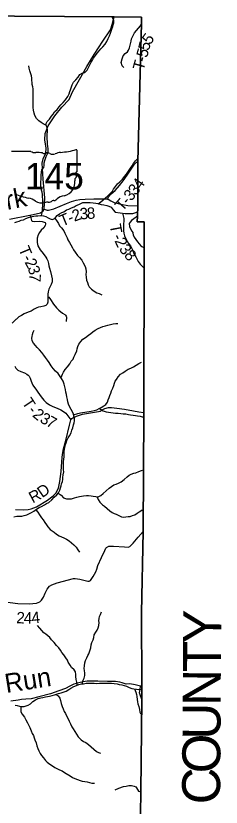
# Model space of a CAD drawing. Extents: x 2043100 to 2470832, y 443715 to 810583.
# Drawn here: x 2308244 to 2313653, y 603273 to 624048 of the extents above; entities that cross this region are included whole.
import ezdxf

# ---------------------------------------------------------------- set-up
doc = ezdxf.new("R2010")
doc.units = 0
for name, color, linetype in [('GM_X_Adjacent_County', 7, 'Continuous'), ('GM_X_Adjacent_County_Text', 7, 'Continuous'), ('GM_X_County', 7, 'Continuous'), ('GM_X_County_Road', 7, 'Continuous'), ('GM_X_County_Road_Text', 7, 'Continuous'), ('GM_X_Minor_River', 7, 'Continuous'), ('GM_X_Minor_River_Text', 7, 'Continuous'), ('GM_X_State_Location', 7, 'Continuous'), ('GM_X_State_Route', 7, 'Continuous'), ('GM_X_State_Shield', 7, 'Continuous'), ('GM_X_Township', 7, 'Continuous'), ('GM_X_Township_Road', 7, 'Continuous'), ('GM_X_Township_Road_Text', 7, 'Continuous'), ('GM_X_Township_ROW', 7, 'Continuous')]:
    doc.layers.add(name, color=color, linetype=linetype)

msp = doc.modelspace()

# ---------------------------------------------------------------- linework, layer by layer
at = {"layer": 'GM_X_Adjacent_County'}
msp.add_lwpolyline([(2311530, 603095), (2311537, 603679), (2311561, 606104), (2311567, 606450), (2311557, 608378), (2311596, 610509), (2311613, 613637), (2311614, 613748), (2311621, 617961), (2311627, 618638), (2311443, 618637), (2311448, 618790), (2311454, 619060), (2311458, 620235), (2311550, 623845), (2311557, 624017), (2310832, 624022), (2306890, 624048)], dxfattribs=at)
at = {"layer": 'GM_X_County'}
msp.add_lwpolyline([(2306890, 624048), (2310832, 624022), (2311557, 624017), (2311550, 623845), (2311458, 620235), (2311454, 619060), (2311448, 618790), (2311443, 618637), (2311627, 618638), (2311621, 617961), (2311614, 613748), (2311613, 613637), (2311596, 610509), (2311557, 608378), (2311567, 606450), (2311561, 606104), (2311537, 603679), (2311530, 603095)], dxfattribs=at)
at = {"layer": 'GM_X_County_Road'}
msp.add_lwpolyline([(2308239, 611084), (2308439, 611083), (2308573, 611089), (2308653, 611103), (2308791, 611161), (2309079, 611330), (2309232, 611443), (2309303, 611520), (2309370, 611645), (2309408, 611820), (2309438, 612083), (2309468, 612462), (2309479, 612584), (2309500, 612684), (2309558, 612899), (2309662, 613299), (2309696, 613444), (2309718, 613476), (2309746, 613498), (2309839, 613541), (2309999, 613589), (2310215, 613627), (2310418, 613657), (2310462, 613669), (2310518, 613704), (2310591, 613741), (2310687, 613762), (2310767, 613766), (2310903, 613745), (2311110, 613723), (2311348, 613681), (2311488, 613650), (2311613, 613637)], dxfattribs=at)
at = {"layer": 'GM_X_Minor_River'}
for points in [[(2308921, 618804), (2308937, 618874), (2308947, 618940), (2308948, 618994), (2308954, 619068), (2308959, 619144), (2308959, 619232), (2308952, 619288), (2308944, 619356), (2308937, 619419), (2308923, 619475), (2308908, 619557), (2308902, 619631), (2308905, 619687), (2308911, 619761), (2308913, 619811), (2308916, 619869), (2308922, 619941), (2308933, 620004), (2308987, 620070), (2308988, 620122), (2308996, 620188), (2309007, 620251), (2309027, 620301), (2309047, 620353), (2309080, 620427), (2309098, 620482), (2309099, 620558), (2309087, 620626), (2309082, 620678), (2309076, 620744), (2309069, 620820), (2309067, 620886), (2309069, 620948), (2309076, 620998), (2309080, 621064), (2309065, 621130), (2309039, 621202), (2309070, 621271), (2309130, 621337), (2309183, 621410), (2309225, 621470), (2309268, 621524), (2309334, 621591), (2309385, 621657), (2309431, 621708), (2309492, 621770), (2309554, 621843), (2309617, 621927), (2309649, 622000), (2309670, 622058), (2309686, 622108), (2309707, 622180), (2309725, 622239), (2309760, 622305), (2309822, 622367), (2309889, 622438), (2309929, 622504), (2309991, 622545), (2310060, 622557), (2310122, 622622), (2310159, 622694), (2310195, 622765), (2310232, 622829), (2310264, 622881), (2310292, 622933), (2310339, 623010), (2310387, 623070), (2310438, 623127), (2310486, 623181), (2310537, 623235), (2310595, 623304), (2310642, 623374), (2310678, 623451), (2310709, 623527), (2310739, 623593), (2310754, 623648), (2310772, 623700), (2310797, 623766), (2310811, 623816), (2310825, 623868), (2310830, 623934), (2310790, 623998), (2310783, 624023)], [(2309051, 621170), (2308965, 621214), (2308911, 621252), (2308854, 621291), (2308788, 621353), (2308747, 621429), (2308731, 621489), (2308715, 621569), (2308706, 621645), (2308701, 621719), (2308703, 621773), (2308705, 621843), (2308706, 621895), (2308706, 621950), (2308703, 622016), (2308701, 622082), (2308699, 622134), (2308690, 622188), (2308680, 622242), (2308674, 622294), (2308671, 622350), (2308665, 622408), (2308654, 622476), (2308632, 622548), (2308611, 622606), (2308593, 622670), (2308586, 622738)], [(2310417, 619115), (2310484, 619168), (2310535, 619210), (2310597, 619261), (2310664, 619324), (2310728, 619380), (2310787, 619449), (2310821, 619499), (2310869, 619569), (2310922, 619636), (2310982, 619694), (2311057, 619763), (2311111, 619827), (2311156, 619894), (2311198, 619944), (2311227, 619994), (2311263, 620045), (2311306, 620109), (2311346, 620174), (2311399, 620238), (2311462, 620305)], [(2308218, 618622), (2308269, 618637), (2308331, 618655), (2308387, 618680), (2308447, 618696), (2308513, 618726), (2308582, 618751), (2308634, 618767), (2308716, 618786), (2308768, 618794), (2308826, 618799), (2308896, 618807), (2308970, 618798), (2309038, 618784), (2309094, 618748), (2309150, 618721), (2309202, 618705), (2309272, 618731), (2309337, 618802), (2309397, 618854), (2309453, 618887), (2309506, 618905), (2309578, 618952), (2309642, 618976), (2309712, 619005), (2309779, 619031), (2309837, 619068), (2309903, 619096), (2309958, 619125), (2310012, 619147), (2310090, 619147), (2310148, 619150), (2310200, 619148), (2310280, 619139)], [(2310280, 619139), (2310350, 619129), (2310406, 619117), (2310494, 619098), (2310560, 619082), (2310640, 619071), (2310692, 619053), (2310752, 619022), (2310809, 618954), (2310861, 618890), (2310989, 618879), (2311057, 618865), (2311125, 618858), (2311267, 618859), (2311325, 618863), (2311377, 618873), (2311429, 618895)], [(2309274, 618734), (2309336, 618646), (2309365, 618592), (2309393, 618536), (2309445, 618482), (2309508, 618404), (2309540, 618346), (2309565, 618292), (2309595, 618220), (2309619, 618165), (2309658, 618101), (2309694, 618035), (2309737, 617959), (2309765, 617905), (2309806, 617841), (2309866, 617755), (2309922, 617700), (2309983, 617630), (2310019, 617566), (2310070, 617464), (2310088, 617404), (2310097, 617326), (2310093, 617256), (2310094, 617186), (2310110, 617112), (2310133, 617050), (2310153, 616990), (2310178, 616936), (2310236, 616874), (2310306, 616816), (2310375, 616777), (2310439, 616757), (2310507, 616727)], [(2311054, 618866), (2311074, 618795), (2311090, 618727), (2311091, 618651), (2311083, 618595), (2311076, 618537), (2311078, 618458), (2311083, 618404), (2311087, 618340), (2311103, 618274), (2311132, 618210), (2311176, 618134), (2311211, 618073), (2311269, 618011), (2311302, 617943), (2311326, 617891), (2311342, 617837), (2311367, 617777), (2311403, 617719), (2311429, 617667), (2311468, 617597), (2311522, 617531), (2311581, 617468), (2311603, 617443)], [(2309508, 612080), (2309504, 612132), (2309499, 612212), (2309501, 612274), (2309502, 612345), (2309508, 612405), (2309515, 612467), (2309517, 612537), (2309520, 612615), (2309528, 612665), (2309538, 612717), (2309557, 612792), (2309571, 612842), (2309586, 612898), (2309624, 612966), (2309663, 613023), (2309699, 613097), (2309724, 613167), (2309748, 613234), (2309767, 613310), (2309781, 613360), (2309789, 613414), (2309788, 613480), (2309776, 613542), (2309761, 613594), (2309741, 613648), (2309705, 613714), (2309660, 613788), (2309630, 613856), (2309617, 613916), (2309605, 613978), (2309592, 614046), (2309582, 614108), (2309565, 614172), (2309551, 614242), (2309537, 614304), (2309518, 614382), (2309494, 614456), (2309451, 614528), (2309417, 614582), (2309360, 614654), (2309294, 614718), (2309225, 614793), (2309179, 614861), (2309124, 614947), (2309080, 615009), (2309030, 615081), (2308983, 615136), (2308931, 615208), (2308866, 615278), (2308810, 615340), (2308764, 615392), (2308715, 615457), (2308675, 615517), (2308666, 615583), (2308676, 615633), (2308686, 615686), (2308701, 615742), (2308727, 615794)], [(2309435, 614553), (2309470, 614641), (2309498, 614697), (2309547, 614763), (2309605, 614836), (2309666, 614912), (2309706, 614981), (2309751, 615033), (2309777, 615085), (2309812, 615160), (2309848, 615254), (2309859, 615304), (2309879, 615367), (2309902, 615431), (2309956, 615501), (2310011, 615556), (2310081, 615602), (2310162, 615663), (2310216, 615707), (2310272, 615754), (2310333, 615794), (2310411, 615839), (2310475, 615867), (2310537, 615888), (2310606, 615910), (2310670, 615927), (2310740, 615941), (2310810, 615962), (2310882, 615968), (2310934, 615972)], [(2309768, 613569), (2309875, 613609), (2309947, 613624), (2310001, 613634), (2310061, 613646), (2310117, 613655), (2310178, 613663), (2310230, 613671), (2310308, 613688), (2310378, 613706), (2310440, 613735), (2310493, 613767), (2310563, 613806), (2310615, 613842), (2310660, 613909), (2310678, 613963), (2310705, 614029), (2310723, 614081), (2310745, 614140), (2310768, 614202), (2310798, 614274), (2310823, 614346), (2310841, 614401), (2310862, 614455), (2310896, 614505), (2310941, 614570), (2311003, 614640), (2311061, 614677), (2311124, 614717), (2311200, 614768), (2311276, 614798), (2311341, 614833), (2311411, 614881), (2311487, 614920), (2311552, 614956)], [(2310449, 613741), (2310544, 613677), (2310624, 613652), (2310688, 613640), (2310750, 613633), (2310804, 613623), (2310872, 613619), (2310944, 613616), (2311010, 613608), (2311072, 613603), (2311142, 613597), (2311216, 613584), (2311268, 613574), (2311334, 613564), (2311394, 613555), (2311452, 613551), (2311520, 613535), (2311576, 613520), (2311585, 613517)], [(2308192, 610896), (2308273, 610910), (2308335, 610917), (2308405, 610915), (2308469, 610928), (2308535, 610950), (2308607, 610981), (2308662, 611011), (2308720, 611047), (2308794, 611094), (2308863, 611139), (2308923, 611167), (2308999, 611207), (2309056, 611244), (2309112, 611272), (2309190, 611339), (2309259, 611411), (2309321, 611474), (2309368, 611528), (2309404, 611595), (2309423, 611659), (2309441, 611711), (2309452, 611763), (2309470, 611823), (2309480, 611874), (2309483, 611928), (2309491, 611994), (2309508, 612080)], [(2309357, 611516), (2309441, 611463), (2309499, 611397), (2309577, 611369), (2309647, 611364), (2309709, 611372), (2309789, 611393), (2309855, 611411), (2309918, 611430), (2309972, 611440), (2310024, 611448), (2310102, 611455), (2310156, 611451), (2310230, 611448), (2310282, 611442), (2310348, 611430), (2310414, 611423), (2310480, 611455), (2310547, 611512), (2310623, 611580), (2310700, 611645), (2310762, 611689), (2310823, 611736), (2310885, 611754), (2310953, 611779), (2311019, 611817), (2311096, 611872), (2311174, 611946), (2311231, 611987), (2311283, 612015), (2311351, 612040), (2311405, 612054), (2311482, 612083), (2311550, 612111), (2311579, 612122)], [(2310374, 611427), (2310410, 611351), (2310461, 611281), (2310531, 611211), (2310582, 611171), (2310654, 611114), (2310722, 611054), (2310783, 611008), (2310837, 610979), (2310889, 610961), (2310961, 610927), (2311031, 610898), (2311087, 610890), (2311145, 610894), (2311201, 610901), (2311253, 610907), (2311319, 610926), (2311378, 610952), (2311438, 610990), (2311492, 611023), (2311561, 611071), (2311574, 611078)], [(2308774, 611082), (2308828, 611018), (2308873, 610946), (2308925, 610872), (2308962, 610813), (2309012, 610747), (2309054, 610683), (2309091, 610629), (2309151, 610563), (2309201, 610528), (2309254, 610490), (2309312, 610436), (2309386, 610395), (2309452, 610369), (2309510, 610345), (2309578, 610310), (2309647, 610262), (2309709, 610216), (2309777, 610157), (2309838, 610103), (2309878, 610031), (2309921, 609965)], [(2309992, 606511), (2310020, 606605), (2310042, 606663), (2310059, 606730), (2310059, 606792), (2310052, 606862), (2310048, 606916), (2310053, 606984), (2310061, 607058), (2310082, 607126), (2310112, 607193), (2310139, 607251), (2310165, 607301), (2310189, 607355), (2310204, 607407), (2310218, 607458), (2310231, 607534), (2310245, 607592), (2310278, 607662), (2310296, 607724), (2310309, 607799), (2310351, 607865), (2310387, 607919), (2310412, 607982), (2310430, 608042), (2310437, 608118), (2310435, 608168), (2310442, 608228), (2310452, 608278), (2310472, 608332), (2310501, 608403)], [(2309863, 606476), (2309851, 606558), (2309830, 606626), (2309824, 606702), (2309821, 606756), (2309813, 606826), (2309784, 606882), (2309714, 606940), (2309678, 607002), (2309627, 607077), (2309603, 607135), (2309564, 607197), (2309508, 607269), (2309461, 607337), (2309423, 607398), (2309375, 607452), (2309314, 607516), (2309252, 607594), (2309189, 607669), (2309141, 607725), (2309089, 607775), (2309036, 607815), (2308986, 607852), (2308930, 607910), (2308877, 607972), (2308817, 608040)], [(2308697, 606046), (2308763, 606095), (2308834, 606127), (2308908, 606144), (2308960, 606156), (2309024, 606168), (2309076, 606177), (2309130, 606187), (2309202, 606205), (2309261, 606224), (2309315, 606238), (2309371, 606259), (2309437, 606277), (2309491, 606291), (2309568, 606320), (2309644, 606362), (2309696, 606399), (2309773, 606437), (2309841, 606468), (2309903, 606490), (2309971, 606509), (2310031, 606515), (2310101, 606526), (2310172, 606530), (2310234, 606530), (2310304, 606525), (2310374, 606523), (2310450, 606532), (2310502, 606526), (2310570, 606525), (2310640, 606529), (2310698, 606531), (2310764, 606532), (2310832, 606524), (2310912, 606509), (2310964, 606493), (2311038, 606485), (2311094, 606470), (2311156, 606446), (2311226, 606417), (2311298, 606391), (2311352, 606381), (2311419, 606368), (2311469, 606360), (2311543, 606375)], [(2309296, 606233), (2309358, 606194), (2309402, 606133), (2309420, 606071), (2309435, 605993), (2309465, 605915), (2309492, 605859), (2309518, 605787), (2309551, 605733), (2309583, 605671), (2309611, 605613), (2309650, 605531), (2309684, 605460), (2309723, 605384), (2309757, 605330), (2309798, 605262), (2309842, 605186), (2309891, 605118), (2309965, 605043), (2310031, 604997), (2310089, 604969), (2310158, 604920), (2310230, 604860), (2310301, 604793), (2310369, 604733), (2310425, 604709), (2310477, 604694)], [(2311373, 606377), (2311409, 606290), (2311421, 606234), (2311430, 606178), (2311440, 606102), (2311449, 606037), (2311461, 605984), (2311480, 605916), (2311500, 605840), (2311511, 605768), (2311537, 605718)], [(2308224, 605951), (2308282, 605939), (2308344, 605928), (2308398, 605918), (2308464, 605920), (2308518, 605931), (2308572, 605947), (2308628, 605988), (2308697, 606046)], [(2308380, 605921), (2308375, 605842), (2308381, 605778), (2308414, 605714), (2308470, 605636), (2308511, 605568), (2308553, 605486), (2308576, 605435), (2308612, 605363), (2308647, 605277), (2308679, 605211), (2308707, 605153), (2308726, 605095), (2308748, 605039), (2308779, 604961), (2308799, 604883), (2308822, 604815), (2308848, 604751), (2308883, 604683), (2308921, 604632), (2308971, 604568), (2309024, 604502), (2309074, 604456), (2309140, 604399), (2309207, 604357), (2309275, 604315), (2309345, 604282), (2309397, 604254), (2309463, 604225), (2309523, 604183), (2309574, 604157), (2309672, 604096), (2309738, 604056), (2309796, 604028), (2309868, 603997), (2309937, 603973), (2309993, 603958), (2310061, 603946), (2310121, 603936), (2310185, 603923), (2310251, 603905), (2310321, 603904)]]:
    msp.add_lwpolyline(points, dxfattribs=at)
at = {"layer": 'GM_X_State_Route'}
for points in [[(2308082, 618708), (2308613, 618813), (2308625, 618815), (2308895, 618874), (2308962, 618930), (2308996, 618971), (2309006, 619274), (2308967, 619757), (2308938, 620178), (2308969, 620292), (2309036, 620444), (2309042, 620572), (2309012, 620790), (2309022, 620963), (2309096, 621161), (2309270, 621419), (2309454, 621648), (2309648, 621855), (2309740, 622054), (2309921, 622375), (2310111, 622718), (2310312, 623031), (2310535, 623381), (2310734, 623684), (2310779, 623824), (2310832, 624022)], [(2311567, 606450), (2311529, 606449), (2311384, 606481), (2311246, 606512), (2311150, 606502), (2311047, 606536), (2310982, 606553), (2310870, 606572), (2310794, 606575), (2310730, 606569), (2310656, 606568), (2310403, 606578), (2310255, 606583), (2310123, 606578), (2310021, 606562), (2309903, 606541), (2309830, 606522), (2309774, 606498), (2309671, 606448), (2309554, 606389), (2309382, 606327), (2309155, 606252), (2308855, 606167), (2308649, 606121), (2308512, 606106), (2308398, 606097), (2308304, 606079), (2308118, 606059)]]:
    msp.add_lwpolyline(points, dxfattribs=at)
at = {"layer": 'GM_X_State_Shield'}
for p, q in [((2308643, 620490), (2308134, 620490)), ((2309857, 619964), (2309857, 620516)), ((2309856, 619964), (2309857, 619964))]:
    msp.add_line(p, q, dxfattribs=at)
for centre, major_axis, start_param, end_param in [((2308765, 620613), (196, 0), 4.042523, 4.731795), ((2308829, 619897), (702, 0), 1.404758, 1.657858), ((2308989, 620480), (56.4, 0), 3.836095, 5.185415), ((2309072, 620358), (117, 0), 0.950623, 2.079405), ((2309223, 620525), (141, 0), 4.081561, 5.145723), ((2309472, 620167), (371, 0), 1.699011, 2.107814), ((2309237, 621931), (1845, 0), 4.814394, 5.042369), ((2309837, 620519), (19.4, 0), 6.141152, 7.989035), ((2309852, 619923), (30, 0), 1.883978, 3.671073), ((2309836, 619961), (20.7, 0), 5.05454, 6.418171), ((2309926, 619732), (131, 0), 2.387724, 3.262537), ((2309661, 619853), (180, 0), 5.934695, 6.695948), ((2309340, 619662), (462, 0), 5.101752, 6.440018), ((2308878, 620304), (1333, 0), 4.195997, 4.488961), ((2309535, 619119), (253, 0), 1.647645, 2.488434), ((2308481, 618941), (417, 0), 0.823519, 1.323587), ((2308932, 619349), (265, 0), 4.026481, 4.996735), ((2309084, 618984), (217, 0), 1.495662, 1.94098), ((2309104, 619270), (141, 0), 4.691044, 5.507374), ((2309231, 619168), (39.7, 0), 1.147584, 2.315152), ((2309214, 619313), (149, 0), 4.937069, 5.64225)]:
    msp.add_ellipse(centre, major_axis=major_axis, ratio=0.8, start_param=start_param, end_param=end_param, dxfattribs=at)
at = {"layer": 'GM_X_Township'}
msp.add_lwpolyline([(2306890, 624048), (2310832, 624022), (2311557, 624017), (2311550, 623845), (2311458, 620235), (2311454, 619060), (2311448, 618790), (2311443, 618637), (2311627, 618638), (2311621, 617961), (2311614, 613748), (2311613, 613637), (2311596, 610509), (2311557, 608378), (2311567, 606450), (2311561, 606104), (2311537, 603679), (2311530, 603095)], dxfattribs=at)
at = {"layer": 'GM_X_Township_Road'}
for points in [[(2311088, 622690), (2311045, 622735), (2311022, 622821), (2311042, 622919), (2311075, 622995), (2311124, 623058), (2311183, 623107), (2311210, 623147), (2311239, 623206), (2311280, 623380), (2311291, 623448), (2311372, 623605), (2311526, 623784), (2311550, 623845)], [(2310662, 619239), (2310697, 619301), (2310760, 619378), (2310857, 619461), (2310974, 619596), (2311073, 619716), (2311179, 619863), (2311297, 620046), (2311366, 620151), (2311458, 620235)], [(2308996, 618971), (2309068, 618949), (2309110, 618942), (2309242, 618981), (2309580, 619121), (2309710, 619176), (2309834, 619211), (2309933, 619226), (2310067, 619235), (2310303, 619241), (2310503, 619247), (2310605, 619248), (2310649, 619243), (2310662, 619239), (2310679, 619235), (2310750, 619189), (2310836, 619150), (2311011, 619100), (2311193, 619071), (2311454, 619060)], [(2308625, 618815), (2308642, 618745), (2308648, 618709), (2308661, 618677), (2308679, 618657), (2308725, 618650), (2308859, 618661), (2308941, 618652), (2308995, 618628), (2309015, 618620), (2309025, 618604), (2309030, 618580), (2309018, 618540), (2308983, 618486), (2308917, 618423), (2308870, 618358), (2308836, 618298), (2308809, 618213), (2308804, 618093), (2308829, 618007), (2308884, 617907), (2308961, 617810), (2309034, 617714), (2309061, 617670), (2309087, 617614), (2309104, 617550), (2309114, 617484), (2309129, 617422), (2309162, 617336), (2309189, 617226), (2309206, 617140), (2309201, 617068), (2309175, 616996), (2309140, 616923), (2309117, 616869), (2309097, 616801), (2309090, 616740), (2309088, 616668), (2309089, 616582), (2309088, 616528), (2309074, 616482), (2309037, 616447), (2308987, 616429), (2308901, 616412), (2308843, 616397), (2308797, 616385), (2308724, 616344), (2308646, 616299), (2308574, 616268), (2308469, 616227), (2308391, 616183), (2308328, 616146), (2308263, 616088), (2308262, 616088)], [(2311448, 618790), (2311355, 618718), (2311295, 618673), (2311255, 618629), (2311232, 618594), (2311234, 618518), (2311263, 618458), (2311304, 618397), (2311324, 618363), (2311330, 618339), (2311337, 618295), (2311365, 618235), (2311446, 618119), (2311535, 618014), (2311560, 617988), (2311621, 617961)], [(2309088, 616668), (2309117, 616662), (2309157, 616599), (2309236, 616481), (2309313, 616385), (2309374, 616320), (2309475, 616241), (2309539, 616203), (2309553, 616193), (2309573, 616165), (2309582, 616133), (2309575, 616027)], [(2308827, 614169), (2308916, 614042), (2308981, 613959), (2309044, 613895), (2309132, 613834), (2309223, 613790), (2309337, 613749), (2309434, 613706), (2309504, 613663), (2309563, 613615), (2309617, 613551), (2309696, 613444)], [(2307823, 608681), (2308298, 608619), (2308596, 608610), (2308786, 608626), (2308877, 608663), (2308925, 608705), (2308976, 608790), (2309017, 608890), (2309070, 608997), (2309129, 609074), (2309191, 609114), (2309331, 609164), (2309764, 609272), (2309812, 609272), (2309934, 609255), (2310138, 609205), (2310174, 609205), (2310210, 609228), (2310281, 609327), (2310348, 609449), (2310375, 609520), (2310404, 609614), (2310498, 609825), (2310586, 610015), (2310616, 610071), (2310637, 610093), (2310697, 610122), (2310817, 610121), (2311111, 610105), (2311201, 610100), (2311251, 610119), (2311338, 610208), (2311465, 610361), (2311596, 610509)], [(2311561, 606104), (2311519, 606225), (2311505, 606277), (2311515, 606364), (2311529, 606449)], [(2310860, 603726), (2310958, 603771), (2311078, 603814), (2311147, 603826), (2311150, 603827)], [(2311150, 603827), (2311223, 603839), (2311293, 603846), (2311365, 603826), (2311402, 603807), (2311426, 603781), (2311446, 603735), (2311475, 603689), (2311537, 603679)]]:
    msp.add_lwpolyline(points, dxfattribs=at)
at = {"layer": 'GM_X_Township_ROW'}
for points in [[(2308262, 616088), (2308246, 616073), (2308147, 615978)], [(2308220, 614852), (2308245, 614802), (2308299, 614744), (2308378, 614713), (2308478, 614676), (2308534, 614644), (2308569, 614616), (2308601, 614585), (2308627, 614537), (2308646, 614461), (2308667, 614411), (2308693, 614355), (2308789, 614224), (2308826, 614171), (2308827, 614169)]]:
    msp.add_lwpolyline(points, dxfattribs=at)

# ---------------------------------------------------------------- texts
at = {"layer": 'GM_X_Adjacent_County_Text'}
for s, rotation, p in [('Y', 89.4998, (2313649, 607561)), ('T', 89.6259, (2313644, 606813)), ('N', 89.6379, (2313638, 605929)), ('U', 89.6422, (2313633, 605044)), ('O', 89.6432, (2313627, 604160)), ('C', 89.6426, (2313622, 603346))]:
    msp.add_text(s, height=1000, rotation=rotation, dxfattribs=at).set_placement(p)
at = {"layer": 'GM_X_County_Road_Text'}
for s, rotation, p in [('D', 34.9988, (2308940, 611382)), ('R', 28.0541, (2308689, 611245))]:
    msp.add_text(s, height=300, rotation=rotation, dxfattribs=at).set_placement(p)
at = {"layer": 'GM_X_Minor_River_Text'}
for s, rotation, p in [('Fork', 11.0152, (2307251, 618802)), ('Run', 9.0005, (2307994, 606269))]:
    msp.add_text(s, height=500, rotation=rotation, dxfattribs=at).set_placement(p)
at = {"layer": 'GM_X_State_Location'}
msp.add_text('145', height=0.0000833, rotation=0, dxfattribs=at).set_placement((2308614, 619801))
for s in ['s', 'r']:
    msp.add_text(s, height=0.0000833, dxfattribs=at).set_placement((2308967, 619874))
at = {"layer": 'GM_X_State_Shield'}
msp.add_text('145', height=696.1, dxfattribs=at).set_placement((2308483, 619490))
at = {"layer": 'GM_X_Township_Road_Text'}
for s, rotation, p in [('5', 53.5579, (2311780, 623269)), ('5', 76.0553, (2311749, 623117)), ('5', 75.0197, (2311700, 622933)), ('T', 74.3483, (2311605, 622595)), ('-', 74.4609, (2311666, 622811)), ('4', 54.8431, (2311534, 619473)), ('3', 51.5043, (2311408, 619313)), ('3', 49.9815, (2311283, 619165)), ('T', 49.0491, (2311053, 618898)), ('-', 49.253, (2311200, 619068)), ('2', 19.3829, (2309785, 618642)), ('3', 4.7148, (2309939, 618699)), ('8', 2.405, (2310120, 618714)), ('T', 22.2813, (2309467, 618512)), ('-', 22.1203, (2309674, 618597)), ('T', 280.8384, (2310713, 618553)), ('-', 296.2137, (2310783, 618249)), ('2', 295.8529, (2310837, 618139)), ('T', 292.5042, (2308309, 617929)), ('3', 306.2002, (2310948, 617922)), ('8', 311.8876, (2311078, 617748)), ('2', 298.6694, (2308469, 617581)), ('-', 298.7512, (2308410, 617689)), ('3', 288.0861, (2308552, 617433)), ('7', 268.6885, (2308606, 617283)), ('T', 303.5665, (2308395, 613896)), ('-', 310.544, (2308543, 613677)), ('2', 320.6169, (2308664, 613543)), ('3', 331.2841, (2308857, 613392)), ('7', 331.5828, (2309021, 613302)), ('2', 356.781, (2308252, 608104)), ('4', 359.8834, (2308455, 608093)), ('4', 5.7776, (2308673, 608094))]:
    msp.add_text(s, height=300, rotation=rotation, dxfattribs=at).set_placement(p)

doc.saveas('drawing.dxf')
